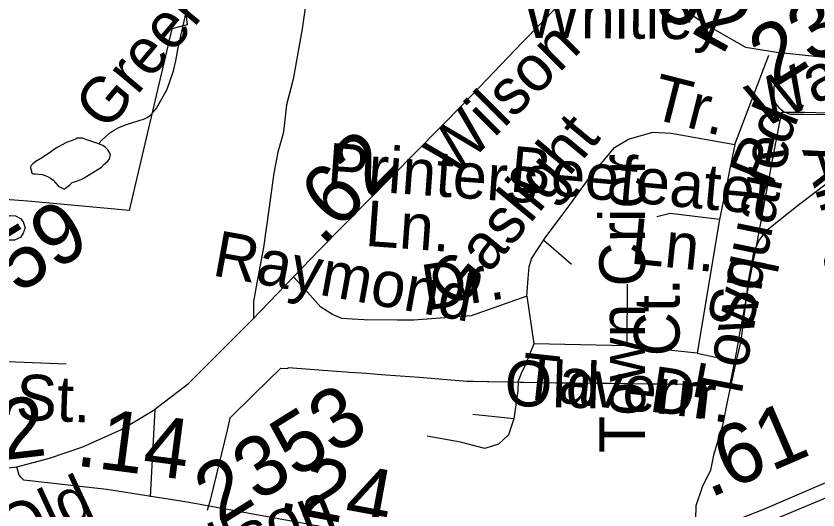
# Model space of a CAD drawing. Extents: x 2001466 to 31450019, y -30647475 to 847247.
# Drawn here: x 2189226 to 2192554, y 740550 to 742601 of the extents above; entities that cross this region are included whole.
import ezdxf

# ---------------------------------------------------------------- set-up
doc = ezdxf.new("R2010")
doc.units = 0
for name, color, linetype in [('Exist Boundary Political City Limit New', 7, 'Continuous'), ('Exist Hydrographic Misc Water Feature', 7, 'Continuous'), ('Exist Railroad Mainline', 7, 'Continuous'), ('Exist Road Non-System Type 51', 7, 'Continuous'), ('Exist Road Non-System Type 51 Label', 7, 'Continuous'), ('Exist Road Primary US Attributed', 7, 'Continuous'), ('Exist Road Primary US Label', 7, 'Continuous'), ('Exist Road Primary US Mileage Hundredths English Label', 7, 'Continuous'), ('Exist Road Secondary Mileage Hundredths English Label', 7, 'Continuous'), ('Exist Road Secondary Type 41 Attributed', 7, 'Continuous'), ('Exist Road Secondary Type 51 Attributed', 7, 'Continuous'), ('Exist Road Secondary Type 51 Label', 7, 'Continuous'), ('Exist Road Secondary Type 51 Number Label', 7, 'Continuous'), ('Map Preparation Boundary City Limit Buffer Line', 7, 'Continuous')]:
    doc.layers.add(name, color=color, linetype=linetype)

msp = doc.modelspace()

# ---------------------------------------------------------------- linework, layer by layer
at = {"layer": 'Exist Boundary Political City Limit New'}
for points in [[(2189930.5, 742611.2), (2189936.5, 742564.7), (2189873, 742548.2), (2189695.8, 741793.5), (2189275.2, 741831.9), (2189086.2, 741845.9)], [(2190678, 741117.8), (2190741, 741113.1), (2190821, 741107.2), (2190901.2, 741101), (2190981.2, 741094.4), (2191097.8, 741085.6), (2191122.8, 741085.1), (2191181, 741083.9), (2191189, 741083.8), (2191269.8, 741082.1), (2191319, 741080.9), (2191334, 741080.6), (2191466.2, 741078.5), (2191543.5, 741077.7), (2191621, 741077.2), (2191697.5, 741076.4), (2191775.2, 741075.4), (2191852, 741074.4), (2191918, 741073.6), (2192008.8, 741072.9), (2192060, 741072.6), (2192190.5, 741071), (2192206.5, 741153.8), (2192216, 741202.9), (2192217.2, 741210.3), (2192227.5, 741266.4), (2192232, 741291.8), (2192238, 741324.7), (2192246.5, 741369.8), (2192261, 741448.2), (2192262.5, 741456.1), (2192276, 741527.6), (2192291.2, 741606.1), (2192293.2, 741616.9), (2192302.8, 741666.9), (2192305.8, 741684.1), (2192320.8, 741763.5), (2192335.2, 741841.1), (2192349.8, 741919.2), (2192366, 742002.8), (2192373, 742039.2), (2192379.8, 742074.2), (2192391, 742132.5), (2192404, 742201.4), (2192493.5, 742201.6), (2192500, 742201.7), (2192593, 742199.6)], [(2190020.8, 740549.2), (2190035, 740595.6), (2190103.5, 740881.9), (2190112.2, 740919.4), (2190115.2, 740932.6), (2190214, 741030.3), (2190325.2, 741138.7), (2190354, 741137.2), (2190355.8, 741141.9), (2190555.8, 741127.1), (2190596.2, 741123.9), (2190610.5, 741122.9), (2190660.2, 741119.1), (2190678, 741117.8)]]:
    msp.add_lwpolyline(points, dxfattribs=at)
at = {"layer": 'Exist Hydrographic Misc Water Feature'}
for points in [[(2189567.7, 742071.1), (2189583.5, 742087.4), (2189597.4, 742099.5), (2189615, 742115.5), (2189633.3, 742127.7), (2189653.2, 742137.7), (2189669, 742145.9), (2189688.7, 742151.8), (2189733.2, 742166.2), (2189758.8, 742174.5), (2189770.7, 742180.4), (2189784.8, 742190.4), (2189796.5, 742202.8), (2189808.6, 742218.9), (2189826, 742247.1), (2189851.9, 742295.1), (2189863.6, 742324.9), (2189879.4, 742373.3), (2189889.4, 742415.2), (2189898.8, 742469.3), (2189910.5, 742519.5), (2189923.9, 742579.5), (2189939.6, 742645.7)], [(2189567.7, 742071.1), (2189561.7, 742073.2), (2189527.5, 742084.9), (2189515.4, 742088.7), (2189509.4, 742090.9), (2189501.4, 742094.5), (2189489.1, 742094.7), (2189479.3, 742094.6), (2189473.1, 742090.3), (2189459.4, 742084.2), (2189435.4, 742076.1), (2189411.8, 742064.2), (2189399.3, 742056), (2189385.8, 742047.9), (2189363.9, 742031.7), (2189347.9, 742021.6), (2189328.4, 742009.5), (2189308.1, 741997.6), (2189296.2, 741987.2), (2189288.4, 741981.1), (2189286.5, 741975.3), (2189286.3, 741971.2), (2189290.2, 741957.2), (2189290.7, 741951.1), (2189292.5, 741947.2), (2189298.6, 741945.4), (2189306.6, 741945.4), (2189334.3, 741943.7), (2189346.4, 741939.4), (2189358.7, 741934), (2189368.8, 741928), (2189380.5, 741919.7), (2189398.9, 741897.8), (2189402.6, 741894), (2189410.8, 741890), (2189423.1, 741884), (2189427, 741884.3), (2189431.1, 741886.1), (2189448.7, 741900.4), (2189458.4, 741910.3), (2189472.3, 741914.3), (2189496.7, 741922.8), (2189508.6, 741928.7), (2189544.3, 741950.9), (2189580.2, 741973.1), (2189592.1, 741985.5), (2189604.4, 741995.4), (2189612, 742005.6), (2189614, 742009.4), (2189615.9, 742015.6), (2189617.9, 742023.4), (2189615.9, 742033.4), (2189611.8, 742039.3), (2189607.7, 742045.6), (2189601.7, 742051.3), (2189595.6, 742057.1), (2189585.9, 742063.1), (2189567.7, 742071.1)], [(2189201.9, 741772.7), (2189223.6, 741771), (2189244.1, 741761), (2189255.8, 741747.1), (2189264.2, 741721.1), (2189256.2, 741699.1), (2189244.3, 741681.1), (2189220.1, 741670.9), (2189192.4, 741670.6), (2189174.4, 741684.7), (2189160, 741702.3), (2189160, 741728.3), (2189166, 741746.4), (2189182.2, 741764.7), (2189201.9, 741772.7)]]:
    msp.add_lwpolyline(points, dxfattribs=at)
at = {"layer": 'Exist Railroad Mainline'}
msp.add_lwpolyline([(2192394.9, 740519.5), (2192570.4, 740593.9), (2192725.8, 740660.7), (2192865.3, 740737.8), (2192976.8, 740809.5), (2193078.2, 740881.4), (2193194, 740969), (2193281.6, 741049.2), (2193357.2, 741125.6), (2193418.5, 741190.4), (2193450.6, 741227.8), (2193475.9, 741257.2), (2193541.6, 741339.8), (2193634, 741459.9), (2193716.2, 741568.2), (2193829.2, 741715.8), (2193940.6, 741867.9), (2194722.1, 742935.3), (2196678.3, 745607.9), (2197011.9, 746063.8), (2197686, 746983.2)], dxfattribs=at)
at = {"layer": 'Exist Road Non-System Type 51'}
for p, q in [((2192209.1, 742067.7), (2192351, 742438.5)), ((2192209.1, 742067.7), (2192145.7, 741756.1)), ((2192145.7, 741756.1), (2192052.5, 741201.5)), ((2191761.9, 741231.1), (2191763.7, 741488.4)), ((2191345.5, 741437.7), (2191374.5, 741240.2)), ((2191761.9, 741231.1), (2191374.5, 741240.2)), ((2192052.5, 741201.5), (2191761.9, 741231.1)), ((2192052.5, 741201.5), (2192154.8, 741178.6)), ((2189434.6, 741156.1), (2189188.9, 741165.2)), ((2192154.8, 741178.6), (2192214.5, 741171.4)), ((2189802.7, 740966.6), (2189783.2, 740605.1)), ((2191291.9, 740928.7), (2191121.3, 740946.8))]:
    msp.add_line(p, q, dxfattribs=at)
for points in [[(2191039.6, 742978.1), (2191010.5, 742956), (2190951, 742923.9), (2190870.9, 742891.9), (2190804.5, 742862.1), (2190731.3, 742848.4), (2190655.8, 742823.2), (2190571.1, 742818.6), (2190452.1, 742820.9), (2190413.2, 742547.4), (2190376.6, 742339.1), (2190349.1, 742232.6), (2190337.5, 742132.3)], [(2192380.5, 742347.5), (2192371.6, 742305.7), (2192370.7, 742261.7), (2192378.2, 742237.5), (2192391.9, 742221.2), (2192411.6, 742204.9), (2192439.3, 742194.3), (2192493.3, 742193.2), (2192583, 742192.3)], [(2192771.1, 742193.3), (2192777.2, 742191.4), (2192797, 742182.9), (2192816.6, 742162.5), (2192822, 742132.4), (2192815.5, 742106.6), (2192792.8, 742073), (2192737.6, 742016.2), (2192595.4, 741909.1), (2192461.4, 741805.9), (2192335.3, 741704.5), (2192308.6, 741669.1), (2192287.5, 741617.5), (2192265.1, 741502), (2192234.4, 741251.1), (2192214.5, 741171.4)], [(2190337.5, 742132.3), (2190335.4, 742113.6), (2190312.5, 742035.7), (2190296.5, 741948.8), (2190275.9, 741797.7), (2190253, 741639.7), (2190225.6, 741493.2), (2190211.8, 741415.4), (2190211.8, 741345.3)], [(2191356.4, 741560.8), (2191367.3, 741595.3), (2191425.2, 741684), (2191513.9, 741801.8), (2191608.1, 741932.2), (2191709.4, 742055.1), (2191768.3, 742089.5), (2191868.7, 742118.5), (2191944.8, 742114.8), (2192209.1, 742067.7)], [(2192145.7, 741756.1), (2191941.2, 741781.5), (2191885, 741767)], [(2191416.4, 741670.5), (2191531.4, 741570.6)], [(2191345.5, 741437.7), (2191351, 741511.9), (2191356.4, 741560.8)], [(2191345.5, 741437.7), (2191114.4, 741356.5), (2190876.5, 741337.9), (2190808.1, 741337.9), (2190671.3, 741339.4), (2190621.5, 741342.5), (2190578, 741345.6), (2190539.1, 741361.2), (2190490.9, 741392.3), (2190411.6, 741481), (2190378.1, 741518.2)], [(2191374.5, 741240.2), (2191338.6, 741151.2), (2191323, 741116.9), (2191310.6, 741084.3)], [(2192214.5, 741171.4), (2192179, 741005.8), (2192158.8, 740900.3), (2192120.3, 740777.1), (2192109, 740715.3), (2192073.6, 740644.1), (2192048, 740566.6), (2192045, 740455.4)], [(2191310.6, 741084.3), (2191309, 741045.4), (2191291.9, 740928.7)], [(2191291.9, 740928.7), (2191270.2, 740861.8), (2191228.2, 740822.9), (2191172.2, 740805.8), (2191071.2, 740832.2), (2190932.9, 740857.1)]]:
    msp.add_lwpolyline(points, dxfattribs=at)
at = {"layer": 'Exist Road Primary US Attributed'}
for points in [[(2189229.1, 740729.6), (2189364.7, 740764.7), (2189502.8, 740812.8), (2189664, 740884), (2189795.8, 740963.6), (2189941.3, 741074.6), (2190207.1, 741340.6), (2190483.3, 741627.5), (2191087.1, 742241.1), (2191329.8, 742494.5), (2191473.2, 742641.1), (2191668.9, 742879.9)], [(2189101, 740714.4), (2189229.1, 740729.6)]]:
    msp.add_lwpolyline(points, dxfattribs=at)
at = {"layer": 'Exist Road Secondary Type 41 Attributed'}
msp.add_lwpolyline([(2191259.5, 740356.3), (2191357.8, 740356.8), (2191460.4, 740365.7), (2191624.1, 740389.1), (2191889.1, 740420.3), (2192045, 740455.4), (2192189.2, 740498.3), (2192329.6, 740552.9), (2192648.2, 740690.4), (2192800.2, 740764.5), (2193014.6, 740893.2), (2193213.3, 741053.1), (2193303, 741138.9), (2193450.6, 741286.6), (2193458.9, 741294.9), (2193579.7, 741458.7), (2193688.9, 741595.2), (2193794.1, 741716.1), (2193925.6, 741875)], dxfattribs=at)
at = {"layer": 'Exist Road Secondary Type 51 Attributed'}
for points in [[(2191668.9, 742879.9), (2191858, 742720.7), (2192100.8, 742559.4), (2192253.5, 742471.5), (2192383.3, 742450.5), (2192753.7, 742412.8), (2193457.9, 742335.4), (2193529.1, 742337.4), (2193558.4, 742358.4)], [(2191259.5, 740356.3), (2191177.9, 740360.5), (2190671.4, 740448.4), (2189944.2, 740580.4), (2189603, 740634.8), (2189258.8, 740674.2), (2189247.2, 740684.5), (2189239.4, 740694.8), (2189229.1, 740729.6)]]:
    msp.add_lwpolyline(points, dxfattribs=at)
at = {"layer": 'Map Preparation Boundary City Limit Buffer Line'}
for points in [[(2189930.5, 742611.2), (2189936.5, 742564.7), (2189873, 742548.2), (2189695.8, 741793.5), (2189275.2, 741831.9), (2189086.2, 741845.9)], [(2190678, 741117.8), (2190741, 741113.1), (2190821, 741107.2), (2190901.2, 741101), (2190981.2, 741094.4), (2191097.8, 741085.6), (2191122.8, 741085.1), (2191181, 741083.9), (2191189, 741083.8), (2191269.8, 741082.1), (2191319, 741080.9), (2191334, 741080.6), (2191466.2, 741078.5), (2191543.5, 741077.7), (2191621, 741077.2), (2191697.5, 741076.4), (2191775.2, 741075.4), (2191852, 741074.4), (2191918, 741073.6), (2192008.8, 741072.9), (2192060, 741072.6), (2192190.5, 741071), (2192206.5, 741153.8), (2192216, 741202.9), (2192217.2, 741210.3), (2192227.5, 741266.4), (2192232, 741291.8), (2192238, 741324.7), (2192246.5, 741369.8), (2192261, 741448.2), (2192262.5, 741456.1), (2192276, 741527.6), (2192291.2, 741606.1), (2192293.2, 741616.9), (2192302.8, 741666.9), (2192305.8, 741684.1), (2192320.8, 741763.5), (2192335.2, 741841.1), (2192349.8, 741919.2), (2192366, 742002.8), (2192373, 742039.2), (2192379.8, 742074.2), (2192391, 742132.5), (2192404, 742201.4), (2192493.5, 742201.6), (2192500, 742201.7), (2192593, 742199.6)], [(2190020.8, 740549.2), (2190035, 740595.6), (2190103.5, 740881.9), (2190112.2, 740919.4), (2190115.2, 740932.6), (2190214, 741030.3), (2190325.2, 741138.7), (2190354, 741137.2), (2190355.8, 741141.9), (2190555.8, 741127.1), (2190596.2, 741123.9), (2190610.5, 741122.9), (2190660.2, 741119.1), (2190678, 741117.8)]]:
    msp.add_lwpolyline(points, dxfattribs=at)

# ---------------------------------------------------------------- texts
at = {"layer": 'Exist Road Non-System Type 51 Label'}
for s, rotation, p in [('Green Wood Dr.', 50.054, (2189601.3, 742118.1)), ('Tr.', 345.7419, (2191852, 742179.2)), ('Rd.', 67.7737, (2192355.6, 741886.2)), ('Gaslight', 50.4058, (2191062.1, 741376.7)), ('Square', 78.4144, (2192278.2, 741285.7)), ('Printers', 355.9114, (2190512.7, 741885.6)), ('Beefeater', 354.8251, (2191271.3, 741873.2)), ('Town Crier', 90, (2191836.8, 740785.8)), ('Allegro', 287.7822, (2192488, 742045.2)), ('Ln.', 355.9114, (2190671.5, 741647.1)), ('Ln.', 354.1702, (2191771.2, 741574.2)), ('Raymond', 349.7353, (2190035.5, 741524.8)), ('Dr.', 8.831, (2190927, 741377.5)), ('Town', 79.3864, (2192228, 740979.5)), ('Ct.', 90, (2191980.2, 741188.2)), ('Tavern', 353.6562, (2191314.9, 741014.8)), ('Old', 358.3779, (2191252, 740982.7)), ('Dr.', 351.6511, (2191849.2, 740960.5)), (' St.', 357.893, (2189152.7, 740927.1))]:
    msp.add_text(s, height=190, rotation=rotation, dxfattribs=at).set_placement(p)
at = {"layer": 'Exist Road Primary US Label'}
msp.add_text('Wilson', height=190, rotation=44.9633, dxfattribs=at).set_placement((2191040.4, 741923.7))
at = {"layer": 'Exist Road Primary US Mileage Hundredths English Label'}
for s, rotation, p in [('.62', 45.4636, (2190496.9, 741641.3)), ('.02', 6.7626, (2188898.1, 740723.7))]:
    msp.add_text(s, height=250, rotation=rotation, dxfattribs=at).set_placement(p)
at = {"layer": 'Exist Road Secondary Mileage Hundredths English Label'}
for s, rotation, p in [('.32', 330.8616, (2191777.6, 742671.5)), ('.14', 352.561, (2189468.8, 740735.1)), ('.61', 23.3376, (2192104.3, 740598.1)), ('.24', 349.564, (2190306.8, 740546.6))]:
    msp.add_text(s, height=250, rotation=rotation, dxfattribs=at).set_placement(p)
at = {"layer": 'Exist Road Secondary Type 51 Label'}
for s, rotation, p in [('Whitley', 359.5311, (2191329.9, 742511.1)), ('Way', 25.0029, (2192320.9, 742131.6)), ('Old', 24.8466, (2189202.2, 740364.1)), ('Wilson', 21.4131, (2189853.7, 740213.1))]:
    msp.add_text(s, height=190, rotation=rotation, dxfattribs=at).set_placement(p)
at = {"layer": 'Exist Road Secondary Type 51 Number Label'}
for s, p in [('2381', (2192372.3, 742301.2)), ('2359', (2188915.9, 741247.8)), ('2353', (2190070.9, 740482.3))]:
    msp.add_text(s, height=250, rotation=31.918, dxfattribs=at).set_placement(p)

doc.saveas('drawing.dxf')
